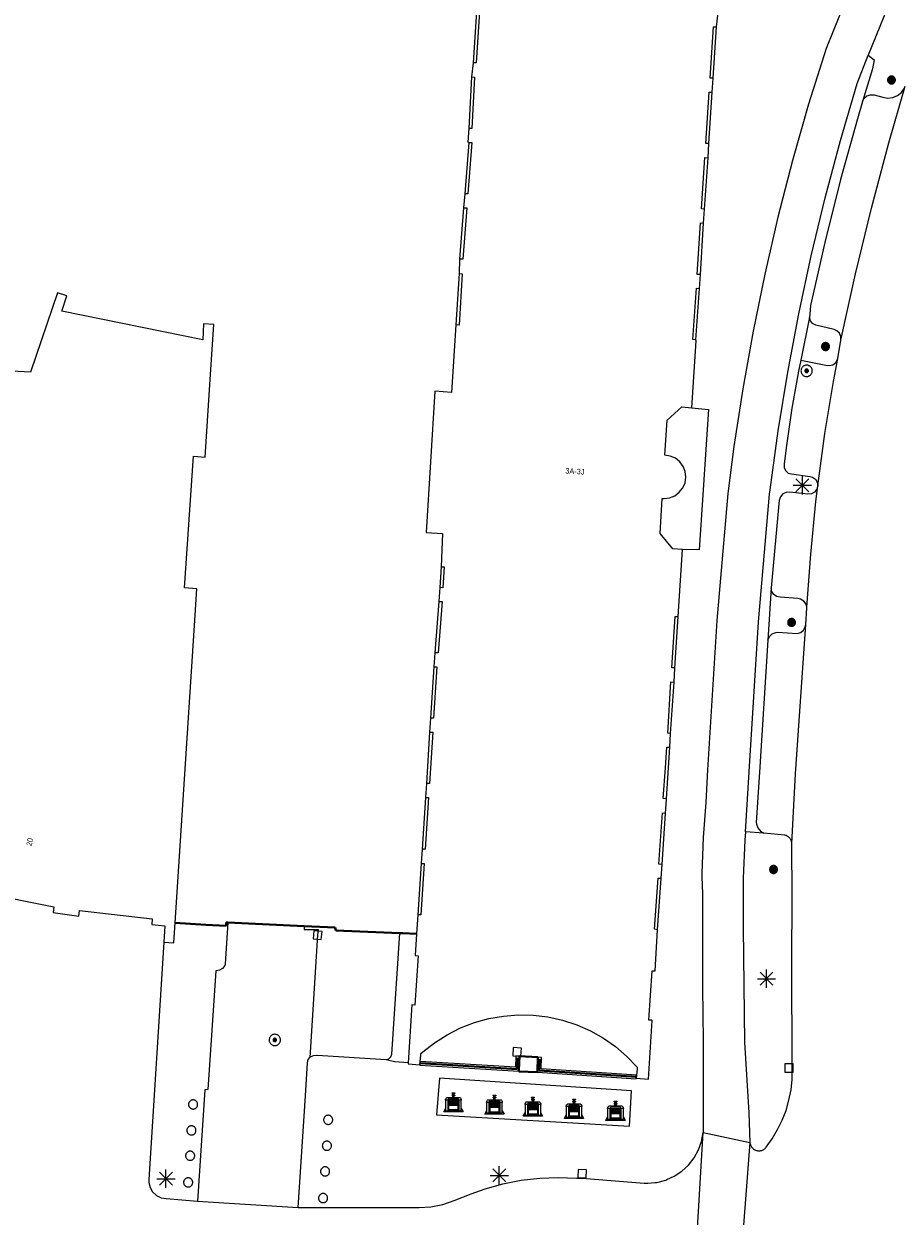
# Model space of a CAD drawing. Header units: metres. Extents: x 135779 to 137489, y 452643 to 455118.
# Tile 390 of 489: x 136856 to 136904, y 454290 to 454355. Entities that reach past the tile are written whole.
import ezdxf
from ezdxf.enums import TextEntityAlignment as Align

# ---------------------------------------------------------------- set-up
doc = ezdxf.new("R2010")
doc.units = ezdxf.units.M
doc.linetypes.add('DGN_Style_4', pattern=[89.853097, 44.898487, -22.449243, 0.056123, -22.449243])
for name, color, linetype, lineweight in [('KTop_BAK_Afval apart plaats', 96, 'Continuous', 13), ('KTop_GBI_Toegangstrap', 40, 'Continuous', 40), ('KTop_NAR_Huisnummer (t)', 7, 'Continuous', 13), ('KTop_NAR_Huisnummer tijdelijk (t)', 7, 'Continuous', 13), ('KTop_PAL_Afsluitpaal', 222, 'Continuous', 13), ('KTop_PAL_Lichtmast', 40, 'Continuous', 13), ('KTop_PND_Grondvlaksituatie van BAG-pand [tachy]', 1, 'Continuous', 13), ('KTop_PND_PAND', 1, 'Continuous', 13), ('KTop_PUT_Inspectie- of rioolput', 15, 'Continuous', 13), ('KTop_PUT_Kolk', 15, 'Continuous', 13), ('KTop_SHD_Hek (l)', 15, 'DGN_Style_4', 40), ('KTop_SHD_Muur', 15, 'Continuous', 13), ('KTop_VGO_Boom', 92, 'Continuous', 13), ('KTop_WGD_Fietspad', 40, 'Continuous', 13), ('KTop_WGD_Parkeervlak', 251, 'Continuous', 13), ('KTop_WGD_Rijbaan_Lokale weg', 251, 'Continuous', 13), ('KTop_WGD_Rijbaan_Lokale weg_toerit', 251, 'Continuous', 13), ('KTop_WGD_Voetpad', 251, 'Continuous', 13)]:
    doc.layers.add(name, color=color, linetype=linetype, lineweight=lineweight)
doc.styles.add('Style-ROVU', font='ROVU.shx')
doc.styles.add('Style-ROVUCURSIEF', font='ROVUCURSIEF.shx')

# ---------------------------------------------------------------- blocks, each defined once
blk = doc.blocks.new('BAK_Afval_apart_plaats')
at = {"layer": 'KTop_BAK_Afval apart plaats'}
for p, q in [((-0.43, 0.141), (-0.425, 0.168)), ((-0.43, 0.118), (-0.43, 0.141)), ((-0.29, 0.118), (-0.43, 0.118)), ((-0.43, 0.118), (-0.43, -0.457)), ((-0.29, 0.118), (-0.43, 0.118)), ((-0.425, 0.168), (-0.416, 0.193)), ((-0.416, 0.193), (-0.403, 0.215)), ((-0.403, 0.215), (-0.384, 0.24)), ((-0.384, 0.24), (-0.364, 0.258)), ((-0.364, 0.258), (-0.342, 0.272)), ((-0.342, 0.272), (0, 0.272)), ((-0.282, 0.167), (-0.29, 0.146)), ((-0.282, 0.167), (-0.29, 0.146)), ((-0.29, 0.146), (-0.29, 0.118)), ((-0.29, 0.146), (-0.29, 0.118)), ((-0.29, -0.429), (-0.29, 0.118)), ((-0.29, 0.118), (-0.29, -0.429)), ((-0.273, 0.186), (-0.282, 0.167)), ((-0.273, 0.186), (-0.282, 0.167)), ((-0.248, 0.217), (-0.273, 0.186)), ((-0.248, 0.217), (-0.273, 0.186)), ((0.248, 0.217), (-0.248, 0.217)), ((0.248, 0.217), (-0.248, 0.217)), ((-0.242, 0.081), (-0.242, 0.153)), ((-0.242, 0.153), (0.242, 0.153)), ((0.242, 0.081), (-0.242, 0.081)), ((-0.242, 0.034), (-0.242, 0.081)), ((-0.242, 0.081), (0.242, 0.081)), ((-0.242, -0.059), (-0.242, 0.034)), ((-0.242, 0.034), (0.242, 0.034)), ((0.242, 0.034), (-0.242, 0.034)), ((-0.073, 0.513), (-0.072, 0.515)), ((-0.073, 0.513), (-0.073, 0.49)), ((-0.072, 0.511), (-0.073, 0.513)), ((-0.072, 0.511), (-0.073, 0.513)), ((-0.073, 0.49), (-0.072, 0.488)), ((-0.073, 0.399), (-0.073, 0.376)), ((-0.072, 0.397), (-0.073, 0.399)), ((-0.073, 0.376), (-0.072, 0.374)), ((-0.072, 0.515), (-0.071, 0.516)), ((-0.07, 0.51), (-0.072, 0.511)), ((-0.07, 0.51), (-0.072, 0.511)), ((-0.072, 0.488), (-0.07, 0.486)), ((-0.07, 0.396), (-0.072, 0.397)), ((-0.072, 0.374), (-0.07, 0.373)), ((-0.071, 0.516), (-0.07, 0.517)), ((-0.07, 0.517), (-0.067, 0.519)), ((-0.069, 0.509), (-0.07, 0.51)), ((-0.069, 0.509), (-0.07, 0.51)), ((-0.07, 0.486), (-0.069, 0.485)), ((-0.069, 0.395), (-0.07, 0.396)), ((-0.07, 0.373), (-0.069, 0.371)), ((-0.066, 0.507), (-0.069, 0.509)), ((-0.066, 0.507), (-0.069, 0.509)), ((-0.069, 0.485), (-0.066, 0.484)), ((-0.066, 0.394), (-0.069, 0.395)), ((-0.069, 0.371), (-0.066, 0.37)), ((-0.067, 0.519), (-0.065, 0.52)), ((-0.063, 0.506), (-0.066, 0.507)), ((-0.063, 0.506), (-0.066, 0.507)), ((-0.066, 0.484), (-0.063, 0.483)), ((-0.063, 0.392), (-0.066, 0.394)), ((-0.066, 0.37), (-0.063, 0.369)), ((-0.065, 0.52), (-0.061, 0.521)), ((-0.059, 0.505), (-0.063, 0.506)), ((-0.059, 0.505), (-0.063, 0.506)), ((-0.063, 0.483), (-0.059, 0.482)), ((-0.059, 0.391), (-0.063, 0.392)), ((-0.063, 0.369), (-0.059, 0.368)), ((-0.061, 0.521), (-0.055, 0.523)), ((-0.054, 0.504), (-0.059, 0.505)), ((-0.054, 0.504), (-0.059, 0.505)), ((-0.059, 0.482), (-0.054, 0.481)), ((-0.054, 0.39), (-0.059, 0.391)), ((-0.059, 0.368), (-0.054, 0.367)), ((-0.055, 0.523), (-0.049, 0.524)), ((-0.048, 0.503), (-0.054, 0.504)), ((-0.048, 0.503), (-0.054, 0.504)), ((-0.054, 0.481), (-0.048, 0.48)), ((-0.048, 0.389), (-0.054, 0.39)), ((-0.054, 0.367), (-0.048, 0.366)), ((-0.049, 0.524), (-0.043, 0.525)), ((-0.043, 0.502), (-0.048, 0.503)), ((-0.043, 0.502), (-0.048, 0.503)), ((-0.048, 0.48), (-0.043, 0.479)), ((-0.043, 0.388), (-0.048, 0.389)), ((-0.048, 0.366), (-0.043, 0.365)), ((-0.043, 0.525), (-0.035, 0.526)), ((-0.036, 0.501), (-0.043, 0.502)), ((-0.036, 0.501), (-0.043, 0.502)), ((-0.043, 0.479), (-0.036, 0.478)), ((-0.036, 0.388), (-0.043, 0.388)), ((-0.043, 0.365), (-0.036, 0.364)), ((-0.03, 0.501), (-0.036, 0.501)), ((-0.03, 0.501), (-0.036, 0.501)), ((-0.036, 0.478), (-0.03, 0.478)), ((-0.03, 0.387), (-0.036, 0.388)), ((-0.036, 0.364), (-0.03, 0.364)), ((-0.035, 0.526), (-0.029, 0.527)), ((-0.021, 0.5), (-0.03, 0.501)), ((-0.021, 0.5), (-0.03, 0.501)), ((-0.03, 0.478), (-0.028, 0.478)), ((-0.021, 0.387), (-0.03, 0.387)), ((-0.03, 0.364), (-0.028, 0.364)), ((-0.029, 0.527), (-0.023, 0.527)), ((-0.028, 0.478), (-0.021, 0.477)), ((-0.028, 0.468), (-0.028, 0.478)), ((-0.028, 0.478), (-0.021, 0.477)), ((-0.028, 0.4), (-0.028, 0.468)), ((-0.028, 0.468), (-0.021, 0.468)), ((-0.021, 0.468), (-0.028, 0.468)), ((-0.021, 0.4), (-0.028, 0.4)), ((-0.028, 0.364), (-0.021, 0.363)), ((-0.028, 0.355), (-0.028, 0.364)), ((-0.028, 0.364), (-0.021, 0.363)), ((-0.028, 0.272), (-0.028, 0.355)), ((-0.028, 0.355), (-0.021, 0.354)), ((-0.021, 0.354), (-0.028, 0.355)), ((0.028, 0.272), (-0.028, 0.272)), ((-0.023, 0.527), (-0.013, 0.528)), ((-0.014, 0.5), (-0.021, 0.5)), ((-0.014, 0.5), (-0.021, 0.5)), ((-0.021, 0.477), (-0.014, 0.477)), ((-0.021, 0.477), (-0.014, 0.477)), ((-0.021, 0.468), (-0.014, 0.468)), ((-0.014, 0.468), (-0.021, 0.468)), ((-0.014, 0.399), (-0.021, 0.4)), ((-0.014, 0.386), (-0.021, 0.387)), ((-0.021, 0.363), (-0.014, 0.363)), ((-0.021, 0.363), (-0.014, 0.363)), ((-0.021, 0.354), (-0.014, 0.354)), ((-0.014, 0.354), (-0.021, 0.354)), ((0, 0.5), (-0.014, 0.5)), ((0, 0.5), (-0.014, 0.5)), ((-0.014, 0.477), (0, 0.477)), ((-0.014, 0.477), (0, 0.477)), ((-0.014, 0.468), (0, 0.468)), ((0, 0.468), (-0.014, 0.468)), ((0, 0.399), (-0.014, 0.399)), ((0, 0.386), (-0.014, 0.386)), ((-0.014, 0.363), (0, 0.363)), ((-0.014, 0.363), (0, 0.363)), ((-0.014, 0.354), (0, 0.354)), ((0, 0.354), (-0.014, 0.354)), ((-0.013, 0.528), (-0.005, 0.528)), ((-0.005, 0.528), (0, 0.528)), ((0, 0.528), (0.005, 0.528)), ((0, 0.5), (0, 0.477)), ((0, 0.477), (0, 0.5)), ((0, 0.477), (0, 0.5)), ((0, 0.5), (0.014, 0.5)), ((0.014, 0.5), (0, 0.5)), ((0.014, 0.477), (0, 0.477)), ((0, 0.477), (0.014, 0.477)), ((0.014, 0.468), (0, 0.468)), ((0, 0.468), (0, 0.399)), ((0, 0.468), (0, 0.399)), ((0.014, 0.468), (0, 0.468)), ((0, 0.399), (0.014, 0.399)), ((0, 0.363), (0, 0.386)), ((0, 0.363), (0, 0.386)), ((0, 0.386), (0.014, 0.386)), ((0.014, 0.363), (0, 0.363)), ((0, 0.363), (0.014, 0.363)), ((0, 0.354), (0.014, 0.354)), ((0, 0.272), (0, 0.354)), ((0, 0.354), (0, 0.272)), ((0.014, 0.354), (0, 0.354)), ((0, 0.272), (0.342, 0.272)), ((0.028, 0.272), (0, 0.272)), ((0, 0.272), (0.028, 0.272)), ((0.005, 0.528), (0.013, 0.528)), ((0.013, 0.528), (0.023, 0.527)), ((0.014, 0.5), (0.021, 0.5)), ((0.021, 0.5), (0.014, 0.5)), ((0.021, 0.477), (0.014, 0.477)), ((0.014, 0.477), (0.021, 0.477)), ((0.021, 0.468), (0.014, 0.468)), ((0.021, 0.468), (0.014, 0.468)), ((0.014, 0.399), (0.021, 0.4)), ((0.014, 0.386), (0.021, 0.387)), ((0.021, 0.363), (0.014, 0.363)), ((0.014, 0.363), (0.021, 0.363)), ((0.014, 0.354), (0.021, 0.354)), ((0.021, 0.354), (0.014, 0.354)), ((0.021, 0.5), (0.03, 0.501)), ((0.03, 0.501), (0.021, 0.5)), ((0.028, 0.478), (0.021, 0.477)), ((0.021, 0.477), (0.028, 0.478)), ((0.021, 0.468), (0.028, 0.468)), ((0.028, 0.468), (0.021, 0.468)), ((0.028, 0.468), (0.021, 0.468)), ((0.021, 0.4), (0.028, 0.4)), ((0.021, 0.387), (0.03, 0.387)), ((0.028, 0.364), (0.021, 0.363)), ((0.021, 0.363), (0.028, 0.364)), ((0.021, 0.354), (0.028, 0.355)), ((0.028, 0.355), (0.021, 0.354)), ((0.023, 0.527), (0.029, 0.527)), ((0.03, 0.478), (0.028, 0.478)), ((0.028, 0.478), (0.028, 0.468)), ((0.028, 0.4), (0.028, 0.468)), ((0.03, 0.364), (0.028, 0.364)), ((0.028, 0.364), (0.028, 0.355)), ((0.028, 0.355), (0.028, 0.272)), ((0.029, 0.527), (0.035, 0.526)), ((0.03, 0.501), (0.036, 0.501)), ((0.036, 0.501), (0.03, 0.501)), ((0.036, 0.478), (0.03, 0.478)), ((0.03, 0.387), (0.036, 0.388)), ((0.036, 0.364), (0.03, 0.364)), ((0.035, 0.526), (0.043, 0.525)), ((0.036, 0.501), (0.043, 0.502)), ((0.043, 0.502), (0.036, 0.501)), ((0.043, 0.479), (0.036, 0.478)), ((0.036, 0.388), (0.043, 0.388)), ((0.043, 0.365), (0.036, 0.364)), ((0.043, 0.525), (0.049, 0.524)), ((0.043, 0.502), (0.048, 0.503)), ((0.048, 0.503), (0.043, 0.502)), ((0.048, 0.48), (0.043, 0.479)), ((0.043, 0.388), (0.048, 0.389)), ((0.048, 0.366), (0.043, 0.365)), ((0.048, 0.503), (0.054, 0.504)), ((0.054, 0.504), (0.048, 0.503)), ((0.054, 0.481), (0.048, 0.48)), ((0.048, 0.389), (0.054, 0.39)), ((0.054, 0.367), (0.048, 0.366)), ((0.049, 0.524), (0.055, 0.523)), ((0.054, 0.504), (0.059, 0.505)), ((0.059, 0.505), (0.054, 0.504)), ((0.059, 0.482), (0.054, 0.481)), ((0.054, 0.39), (0.059, 0.391)), ((0.059, 0.368), (0.054, 0.367)), ((0.055, 0.523), (0.061, 0.521)), ((0.059, 0.505), (0.063, 0.506)), ((0.063, 0.506), (0.059, 0.505)), ((0.063, 0.483), (0.059, 0.482)), ((0.059, 0.391), (0.063, 0.392)), ((0.063, 0.369), (0.059, 0.368)), ((0.061, 0.521), (0.065, 0.52)), ((0.063, 0.506), (0.066, 0.507)), ((0.066, 0.507), (0.063, 0.506)), ((0.066, 0.484), (0.063, 0.483)), ((0.063, 0.392), (0.066, 0.394)), ((0.066, 0.37), (0.063, 0.369)), ((0.065, 0.52), (0.067, 0.519)), ((0.066, 0.507), (0.069, 0.509)), ((0.069, 0.509), (0.066, 0.507)), ((0.069, 0.485), (0.066, 0.484)), ((0.066, 0.394), (0.069, 0.395)), ((0.069, 0.371), (0.066, 0.37)), ((0.067, 0.519), (0.07, 0.517)), ((0.069, 0.509), (0.07, 0.51)), ((0.07, 0.51), (0.069, 0.509)), ((0.07, 0.486), (0.069, 0.485)), ((0.069, 0.395), (0.07, 0.396)), ((0.07, 0.373), (0.069, 0.371)), ((0.07, 0.517), (0.071, 0.516)), ((0.07, 0.51), (0.072, 0.511)), ((0.072, 0.511), (0.07, 0.51)), ((0.072, 0.488), (0.07, 0.486)), ((0.07, 0.396), (0.072, 0.397)), ((0.072, 0.374), (0.07, 0.373)), ((0.071, 0.516), (0.072, 0.515)), ((0.072, 0.515), (0.073, 0.513)), ((0.072, 0.511), (0.073, 0.513)), ((0.073, 0.513), (0.072, 0.511)), ((0.073, 0.49), (0.072, 0.488)), ((0.072, 0.397), (0.073, 0.399)), ((0.073, 0.376), (0.072, 0.374)), ((0.073, 0.513), (0.073, 0.49)), ((0.073, 0.399), (0.073, 0.376)), ((0.242, 0.153), (0.242, 0.081)), ((0.242, 0.081), (0.242, 0.034)), ((0.242, 0.034), (0.242, -0.059)), ((0.273, 0.186), (0.248, 0.217)), ((0.273, 0.186), (0.248, 0.217)), ((0.282, 0.167), (0.273, 0.186)), ((0.282, 0.167), (0.273, 0.186)), ((0.29, 0.146), (0.282, 0.167)), ((0.29, 0.146), (0.282, 0.167)), ((0.29, 0.118), (0.29, 0.146)), ((0.29, 0.118), (0.29, 0.146)), ((0.43, 0.118), (0.29, 0.118)), ((0.29, 0.118), (0.29, -0.429)), ((0.43, 0.118), (0.29, 0.118)), ((0.29, -0.429), (0.29, 0.118)), ((0.342, 0.272), (0.364, 0.258)), ((0.364, 0.258), (0.384, 0.24)), ((0.384, 0.24), (0.403, 0.215)), ((0.403, 0.215), (0.416, 0.193)), ((0.416, 0.193), (0.425, 0.168)), ((0.425, 0.168), (0.43, 0.141)), ((0.43, 0.141), (0.43, 0.118)), ((0.43, -0.457), (0.43, 0.118)), ((-0.528, -0.528), (-0.43, -0.332)), ((0.528, -0.528), (-0.528, -0.528)), ((-0.43, -0.332), (-0.43, -0.457)), ((-0.43, -0.457), (0.43, -0.457)), ((-0.43, -0.457), (0.43, -0.457)), ((0.29, -0.429), (-0.29, -0.429)), ((-0.29, -0.429), (0.29, -0.429)), ((0.242, -0.059), (-0.242, -0.059)), ((-0.242, -0.059), (-0.242, -0.092)), ((0.242, -0.059), (-0.242, -0.059)), ((-0.242, -0.092), (0.242, -0.092)), ((-0.242, -0.11), (-0.242, -0.092)), ((-0.242, -0.092), (0.242, -0.092)), ((0.242, -0.11), (-0.242, -0.11)), ((0.242, -0.11), (-0.242, -0.11)), ((-0.242, -0.147), (0.242, -0.147)), ((-0.242, -0.41), (-0.242, -0.147)), ((0.242, -0.41), (-0.242, -0.41)), ((0.242, -0.11), (0.242, -0.059)), ((0.242, -0.092), (0.242, -0.11)), ((0.242, -0.092), (0.242, -0.11)), ((0.242, -0.147), (0.242, -0.41)), ((0.43, -0.457), (0.43, -0.332)), ((0.43, -0.332), (0.528, -0.528))]:
    blk.add_line(p, q, dxfattribs=at)
at = {"layer": 'KTop_BAK_Afval apart plaats', "flags": 128}
blk.add_lwpolyline([(0.029, 0.413), (0.035, 0.412), (0.043, 0.411), (0.049, 0.41), (0.055, 0.409), (0.061, 0.407), (0.065, 0.406), (0.067, 0.405), (0.07, 0.403), (0.071, 0.402), (0.072, 0.401), (0.073, 0.399), (0.072, 0.397), (0.07, 0.396), (0.069, 0.395), (0.066, 0.394), (0.063, 0.392), (0.059, 0.391), (0.054, 0.39), (0.048, 0.389), (0.043, 0.388), (0.036, 0.388), (0.03, 0.387), (0.021, 0.387), (0.014, 0.386), (0, 0.386), (-0.014, 0.386), (-0.021, 0.387), (-0.03, 0.387), (-0.036, 0.388), (-0.043, 0.388), (-0.048, 0.389), (-0.054, 0.39), (-0.059, 0.391), (-0.063, 0.392), (-0.066, 0.394), (-0.069, 0.395), (-0.07, 0.396), (-0.072, 0.397), (-0.073, 0.399), (-0.072, 0.401), (-0.071, 0.402), (-0.07, 0.403), (-0.067, 0.405), (-0.065, 0.406), (-0.061, 0.407), (-0.055, 0.409), (-0.049, 0.41), (-0.043, 0.411), (-0.035, 0.412), (-0.029, 0.413), (-0.028, 0.413), (-0.028, 0.4), (-0.021, 0.4), (-0.014, 0.399), (0, 0.399), (0.014, 0.399), (0.021, 0.4), (0.028, 0.4), (0.028, 0.413), (0.029, 0.413), (0.028, 0.413)], dxfattribs=at)
at = {"layer": 'KTop_BAK_Afval apart plaats'}
for p in [(0, 0), (-0.43, -0.457)]:
    blk.add_point(p, dxfattribs=at)
blk = doc.blocks.new('PAL_Lichtmast')
at = {"layer": 'KTop_PAL_Lichtmast'}
for p, q in [((-0.354, -0.354), (0.354, 0.354)), ((0.354, -0.354), (-0.354, 0.354)), ((0, -0.5), (0, 0.5)), ((-0.5, 0), (0.5, 0))]:
    blk.add_line(p, q, dxfattribs=at)
blk = doc.blocks.new('PAL_Afsluitpaal')
at = {"layer": 'KTop_PAL_Afsluitpaal', "flags": 128}
blk.add_lwpolyline([(0.25, 0), (0.249, 0.026), (0.245, 0.052), (0.238, 0.077), (0.228, 0.102), (0.217, 0.125), (0.202, 0.147), (0.186, 0.167), (0.167, 0.186), (0.147, 0.202), (0.125, 0.217), (0.102, 0.228), (0.077, 0.238), (0.052, 0.245), (0.026, 0.249), (0, 0.25), (-0.026, 0.249), (-0.052, 0.245), (-0.077, 0.238), (-0.102, 0.228), (-0.125, 0.217), (-0.147, 0.202), (-0.167, 0.186), (-0.186, 0.167), (-0.202, 0.147), (-0.217, 0.125), (-0.228, 0.102), (-0.238, 0.077), (-0.245, 0.052), (-0.249, 0.026), (-0.25, 0), (-0.249, -0.026), (-0.245, -0.052), (-0.238, -0.077), (-0.228, -0.102), (-0.217, -0.125), (-0.202, -0.147), (-0.186, -0.167), (-0.167, -0.186), (-0.147, -0.202), (-0.125, -0.217), (-0.102, -0.228), (-0.077, -0.238), (-0.052, -0.245), (-0.026, -0.249), (0, -0.25), (0.026, -0.249), (0.052, -0.245), (0.077, -0.238), (0.102, -0.228), (0.125, -0.217), (0.147, -0.202), (0.167, -0.186), (0.186, -0.167), (0.202, -0.147), (0.217, -0.125), (0.228, -0.102), (0.238, -0.077), (0.245, -0.052), (0.249, -0.026), (0.25, 0)], dxfattribs=at)
blk = doc.blocks.new('PUT_Kolk')
at = {"layer": 'KTop_PUT_Kolk', "flags": 128}
blk.add_lwpolyline([(0.225, -0.225), (0.225, 0.225), (-0.225, 0.225), (-0.225, -0.225), (0.225, -0.225)], dxfattribs=at)
blk = doc.blocks.new('PUT_Inspectie-_of_rioolput')
at = {"layer": 'KTop_PUT_Inspectie- of rioolput', "flags": 128}
for points in [[(0.31, 0), (0.308, 0.032), (0.303, 0.064), (0.294, 0.095), (0.283, 0.126), (0.268, 0.155), (0.25, 0.182), (0.23, 0.207), (0.207, 0.23), (0.182, 0.25), (0.154, 0.268), (0.126, 0.283), (0.095, 0.294), (0.064, 0.303), (0.032, 0.308), (0, 0.309), (-0.032, 0.308), (-0.064, 0.303), (-0.096, 0.294), (-0.126, 0.283), (-0.155, 0.268), (-0.182, 0.25), (-0.207, 0.23), (-0.23, 0.207), (-0.25, 0.182), (-0.268, 0.154), (-0.283, 0.126), (-0.294, 0.095), (-0.303, 0.064), (-0.308, 0.032), (-0.309, 0), (-0.308, -0.032), (-0.303, -0.064), (-0.294, -0.096), (-0.283, -0.126), (-0.268, -0.155), (-0.25, -0.182), (-0.23, -0.207), (-0.207, -0.23), (-0.182, -0.25), (-0.155, -0.268), (-0.126, -0.283), (-0.096, -0.294), (-0.064, -0.303), (-0.032, -0.308), (0, -0.309), (0.032, -0.308), (0.064, -0.303), (0.095, -0.294), (0.126, -0.283), (0.155, -0.268), (0.182, -0.25), (0.207, -0.23), (0.23, -0.207), (0.25, -0.182), (0.268, -0.155), (0.283, -0.126), (0.294, -0.096), (0.303, -0.064), (0.308, -0.032), (0.31, 0)], [(0.095, 0), (0.094, 0.009), (0.092, 0.019), (0.09, 0.029), (0.086, 0.038), (0.082, 0.047), (0.076, 0.055), (0.07, 0.063), (0.063, 0.07), (0.055, 0.076), (0.047, 0.082), (0.038, 0.086), (0.029, 0.09), (0.019, 0.092), (0.009, 0.094), (0, 0.094), (-0.01, 0.094), (-0.02, 0.092), (-0.029, 0.09), (-0.039, 0.086), (-0.048, 0.082), (-0.056, 0.076), (-0.064, 0.07), (-0.071, 0.063), (-0.077, 0.055), (-0.082, 0.047), (-0.087, 0.038), (-0.09, 0.029), (-0.093, 0.019), (-0.094, 0.009), (-0.095, 0), (-0.094, -0.01), (-0.093, -0.02), (-0.09, -0.029), (-0.087, -0.039), (-0.082, -0.048), (-0.077, -0.056), (-0.071, -0.064), (-0.064, -0.071), (-0.056, -0.077), (-0.047, -0.082), (-0.039, -0.087), (-0.029, -0.09), (-0.02, -0.093), (-0.01, -0.094), (0, -0.095), (0.009, -0.094), (0.019, -0.093), (0.029, -0.09), (0.038, -0.087), (0.047, -0.082), (0.055, -0.077), (0.063, -0.071), (0.07, -0.064), (0.076, -0.056), (0.082, -0.047), (0.086, -0.039), (0.09, -0.029), (0.092, -0.02), (0.094, -0.01), (0.095, 0)], [(0.035, 0), (0.034, 0.003), (0.034, 0.007), (0.033, 0.01), (0.031, 0.014), (0.03, 0.017), (0.028, 0.02), (0.026, 0.023), (0.023, 0.026), (0.02, 0.028), (0.017, 0.03), (0.014, 0.031), (0.01, 0.033), (0.007, 0.034), (0.003, 0.034), (0, 0.034), (-0.004, 0.034), (-0.007, 0.034), (-0.011, 0.033), (-0.014, 0.031), (-0.018, 0.03), (-0.021, 0.028), (-0.023, 0.026), (-0.026, 0.023), (-0.028, 0.02), (-0.03, 0.017), (-0.032, 0.014), (-0.033, 0.01), (-0.034, 0.007), (-0.035, 0.003), (-0.035, 0), (-0.035, -0.004), (-0.034, -0.007), (-0.033, -0.011), (-0.032, -0.014), (-0.03, -0.018), (-0.028, -0.021), (-0.026, -0.023), (-0.023, -0.026), (-0.021, -0.028), (-0.017, -0.03), (-0.014, -0.032), (-0.011, -0.033), (-0.007, -0.034), (-0.004, -0.035), (0, -0.035), (0.003, -0.035), (0.007, -0.034), (0.01, -0.033), (0.014, -0.032), (0.017, -0.03), (0.02, -0.028), (0.023, -0.026), (0.026, -0.023), (0.028, -0.021), (0.03, -0.017), (0.031, -0.014), (0.033, -0.011), (0.034, -0.007), (0.034, -0.004), (0.035, 0)], [(0.01, 0.02), (0.007, 0.02), (0.005, 0.021), (0.003, 0.022), (0.001, 0.022), (-0.001, 0.022), (-0.004, 0.022), (-0.006, 0.021), (-0.008, 0.02), (-0.01, 0.019), (-0.012, 0.018), (-0.014, 0.017), (-0.016, 0.015), (-0.017, 0.013), (-0.019, 0.012), (-0.02, 0.009), (-0.021, 0.007), (-0.022, 0.005), (-0.022, 0.003), (-0.022, 0.001), (-0.022, -0.001), (-0.022, -0.004), (-0.022, -0.006), (-0.021, -0.008), (-0.02, -0.01), (-0.019, -0.012), (-0.017, -0.014), (-0.016, -0.016), (-0.014, -0.017), (-0.012, -0.019), (-0.01, -0.02), (-0.008, -0.021), (-0.006, -0.022), (-0.003, -0.022), (-0.001, -0.022), (0.001, -0.022), (0.003, -0.022), (0.005, -0.022), (0.008, -0.021), (0.01, -0.02), (0.012, -0.019), (0.014, -0.017), (0.015, -0.016), (0.017, -0.014), (0.018, -0.012), (0.02, -0.01), (0.02, -0.008), (0.021, -0.006), (0.022, -0.003), (0.022, -0.001), (0.022, 0.001), (0.022, 0.003), (0.021, 0.005), (0.02, 0.008), (0.019, 0.01), (0.018, 0.012), (0.017, 0.014), (0.015, 0.015), (0.013, 0.017), (0.012, 0.018), (0.01, 0.02)]]:
    blk.add_lwpolyline(points, dxfattribs=at)
blk = doc.blocks.new('VGO_Boom')
at = {"layer": 'KTop_VGO_Boom', "flags": 128}
for points in [[(0.215, 0), (0.214, 0.022), (0.21, 0.045), (0.204, 0.066), (0.196, 0.087), (0.186, 0.108), (0.174, 0.126), (0.16, 0.144), (0.144, 0.16), (0.126, 0.174), (0.107, 0.186), (0.087, 0.196), (0.066, 0.204), (0.045, 0.21), (0.022, 0.214), (-0.001, 0.215), (-0.023, 0.214), (-0.045, 0.21), (-0.067, 0.204), (-0.088, 0.196), (-0.108, 0.186), (-0.127, 0.174), (-0.144, 0.16), (-0.16, 0.144), (-0.174, 0.126), (-0.187, 0.107), (-0.197, 0.087), (-0.205, 0.066), (-0.211, 0.045), (-0.214, 0.022), (-0.215, -0.001), (-0.214, -0.023), (-0.211, -0.045), (-0.205, -0.067), (-0.197, -0.088), (-0.187, -0.108), (-0.174, -0.127), (-0.16, -0.144), (-0.144, -0.16), (-0.127, -0.174), (-0.108, -0.187), (-0.088, -0.197), (-0.067, -0.205), (-0.045, -0.211), (-0.023, -0.214), (0, -0.215), (0.022, -0.214), (0.045, -0.211), (0.066, -0.205), (0.087, -0.197), (0.108, -0.187), (0.126, -0.174), (0.144, -0.16), (0.16, -0.144), (0.174, -0.127), (0.186, -0.108), (0.196, -0.088), (0.204, -0.067), (0.21, -0.045), (0.214, -0.023), (0.215, -0.001)], [(0.155, 0), (0.154, 0.016), (0.152, 0.032), (0.147, 0.048), (0.142, 0.063), (0.134, 0.078), (0.125, 0.091), (0.115, 0.104), (0.104, 0.115), (0.091, 0.125), (0.077, 0.134), (0.063, 0.142), (0.048, 0.147), (0.032, 0.152), (0.016, 0.154), (-0.001, 0.155), (-0.017, 0.154), (-0.033, 0.152), (-0.048, 0.147), (-0.064, 0.142), (-0.078, 0.134), (-0.092, 0.125), (-0.104, 0.115), (-0.116, 0.104), (-0.126, 0.091), (-0.135, 0.077), (-0.142, 0.063), (-0.148, 0.048), (-0.152, 0.032), (-0.155, 0.016), (-0.155, -0.001), (-0.155, -0.017), (-0.152, -0.033), (-0.148, -0.048), (-0.142, -0.064), (-0.135, -0.078), (-0.126, -0.092), (-0.116, -0.104), (-0.104, -0.116), (-0.092, -0.126), (-0.078, -0.135), (-0.064, -0.142), (-0.048, -0.148), (-0.033, -0.152), (-0.017, -0.155), (0, -0.155), (0.016, -0.155), (0.032, -0.152), (0.048, -0.148), (0.063, -0.142), (0.078, -0.135), (0.091, -0.126), (0.104, -0.116), (0.115, -0.104), (0.125, -0.092), (0.134, -0.078), (0.142, -0.064), (0.147, -0.048), (0.152, -0.033), (0.154, -0.017), (0.155, -0.001)], [(0.095, 0), (0.094, 0.01), (0.093, 0.02), (0.09, 0.029), (0.087, 0.039), (0.082, 0.048), (0.077, 0.056), (0.071, 0.064), (0.064, 0.071), (0.056, 0.077), (0.047, 0.082), (0.039, 0.087), (0.029, 0.09), (0.02, 0.093), (0.01, 0.094), (-0.001, 0.095), (-0.01, 0.094), (-0.02, 0.093), (-0.03, 0.09), (-0.039, 0.087), (-0.048, 0.082), (-0.056, 0.077), (-0.064, 0.071), (-0.071, 0.064), (-0.077, 0.056), (-0.083, 0.047), (-0.087, 0.039), (-0.091, 0.029), (-0.093, 0.02), (-0.095, 0.01), (-0.095, -0.001), (-0.095, -0.01), (-0.093, -0.02), (-0.091, -0.03), (-0.087, -0.039), (-0.083, -0.048), (-0.077, -0.056), (-0.071, -0.064), (-0.064, -0.071), (-0.056, -0.077), (-0.048, -0.083), (-0.039, -0.087), (-0.03, -0.091), (-0.02, -0.093), (-0.01, -0.095), (0, -0.095), (0.01, -0.095), (0.02, -0.093), (0.029, -0.091), (0.039, -0.087), (0.048, -0.083), (0.056, -0.077), (0.064, -0.071), (0.071, -0.064), (0.077, -0.056), (0.082, -0.048), (0.087, -0.039), (0.09, -0.03), (0.093, -0.02), (0.094, -0.01), (0.095, -0.001)], [(0.035, 0), (0.035, 0.004), (0.034, 0.007), (0.033, 0.011), (0.032, 0.014), (0.03, 0.018), (0.028, 0.021), (0.026, 0.023), (0.023, 0.026), (0.021, 0.028), (0.017, 0.03), (0.014, 0.032), (0.011, 0.033), (0.007, 0.034), (0.004, 0.035), (-0.001, 0.035), (-0.004, 0.035), (-0.008, 0.034), (-0.011, 0.033), (-0.015, 0.032), (-0.018, 0.03), (-0.021, 0.028), (-0.024, 0.026), (-0.027, 0.023), (-0.029, 0.021), (-0.031, 0.017), (-0.032, 0.014), (-0.034, 0.011), (-0.035, 0.007), (-0.035, 0.004), (-0.035, -0.001), (-0.035, -0.004), (-0.035, -0.008), (-0.034, -0.011), (-0.032, -0.015), (-0.031, -0.018), (-0.029, -0.021), (-0.027, -0.024), (-0.024, -0.027), (-0.021, -0.029), (-0.018, -0.031), (-0.015, -0.032), (-0.011, -0.034), (-0.008, -0.035), (-0.004, -0.035), (0, -0.035), (0.004, -0.035), (0.007, -0.035), (0.011, -0.034), (0.014, -0.032), (0.018, -0.031), (0.021, -0.029), (0.023, -0.027), (0.026, -0.024), (0.028, -0.021), (0.03, -0.018), (0.032, -0.015), (0.033, -0.011), (0.034, -0.008), (0.035, -0.004), (0.035, 0)]]:
    blk.add_lwpolyline(points, dxfattribs=at)

msp = doc.modelspace()

# ---------------------------------------------------------------- linework, layer by layer
at = {"layer": 'KTop_GBI_Toegangstrap', "flags": 128}
for points in [[(136883.503, 454298.631), (136883.473, 454297.859), (136883.471, 454297.809)], [(136884.512, 454298.571), (136883.503, 454298.631)], [(136884.48, 454297.75), (136884.482, 454297.813), (136884.512, 454298.571)], [(136883.471, 454297.809), (136883.47, 454297.79), (136884.48, 454297.75)]]:
    msp.add_lwpolyline(points, dxfattribs=at)
at = {"layer": 'KTop_PND_Grondvlaksituatie van BAG-pand [tachy]', "flags": 128}
for points in [[(136881.31, 454355.88), (136881.13, 454353.07), (136880.96, 454353.08), (136880.87, 454352.3), (136881.04, 454352.29), (136880.89, 454349.47), (136880.72, 454349.48), (136880.68, 454348.72), (136880.72, 454348.71), (136880.89, 454348.7), (136880.67, 454345.89), (136880.5, 454345.9), (136880.44, 454345.13), (136880.609, 454345.117), (136880.392, 454342.305), (136880.222, 454342.318), (136880.2, 454341.52), (136880.37, 454341.51), (136880.19, 454338.7), (136880.02, 454338.71), (136879.78, 454335.01), (136878.87, 454335.07), (136878.39, 454327.33), (136879.29, 454327.28), (136879.202, 454325.457), (136879.372, 454325.447), (136879.305, 454324.299), (136879.135, 454324.309), (136879.09, 454323.55), (136879.26, 454323.54), (136879.04, 454320.73), (136878.87, 454320.74), (136878.81, 454319.971), (136878.98, 454319.96), (136878.8, 454317.15), (136878.63, 454317.16), (136878.58, 454316.39), (136878.75, 454316.383), (136878.58, 454313.57), (136878.41, 454313.58), (136878.35, 454312.81), (136878.519, 454312.797), (136878.34, 454309.97), (136878.17, 454309.98), (136878.11, 454309.19), (136878.28, 454309.18), (136878.1, 454306.37), (136877.93, 454306.38), (136877.864, 454305.329), (136877.79, 454304.14), (136877.95, 454304.13), (136877.77, 454301.43), (136877.61, 454301.44), (136877.404, 454298.27)], [(136892.94, 454334.17), (136893.18, 454337.84), (136893.17, 454337.89), (136893, 454337.9), (136893.19, 454340.72), (136893.36, 454340.71), (136893.41, 454341.47), (136893.24, 454341.48), (136893.42, 454344.3), (136893.59, 454344.29), (136893.64, 454345.06), (136893.48, 454345.07), (136893.66, 454347.88), (136893.83, 454347.87), (136893.88, 454348.65), (136893.71, 454348.66), (136893.89, 454351.47), (136894.06, 454351.46), (136894.11, 454352.23), (136893.94, 454352.24), (136894.12, 454355.05), (136894.29, 454355.04), (136894.38, 454355.83)], [(136864.64, 454305.933), (136865.727, 454322.8), (136865.82, 454324.25), (136865.15, 454324.3), (136865.64, 454331.52), (136866.29, 454331.46), (136866.56, 454335.72), (136866.75, 454338.73), (136866.2, 454338.77), (136866.15, 454337.89), (136858.44, 454339.46), (136858.71, 454340.31), (136858.2, 454340.47), (136856.72, 454336.11), (136855.69, 454336.17)], [(136892.44, 454326.4), (136891.9, 454326.43), (136891.21, 454327.28), (136891.314, 454329.199), (136891.421, 454329.194), (136891.726, 454329.233), (136892.011, 454329.349), (136892.257, 454329.534), (136892.447, 454329.776), (136892.569, 454330.058), (136892.613, 454330.363), (136892.579, 454330.669), (136892.466, 454330.955), (136892.284, 454331.203), (136892.045, 454331.396), (136891.764, 454331.521), (136891.46, 454331.57), (136891.6, 454333.49), (136892.4, 454334.21), (136892.94, 454334.17)], [(136889.9, 454297.42), (136890.56, 454297.37), (136890.77, 454300.59), (136890.76, 454300.6), (136890.59, 454300.61), (136890.77, 454303.31), (136890.94, 454303.3), (136891.07, 454305.56), (136890.9, 454305.58), (136891.09, 454308.39), (136891.26, 454308.38), (136891.31, 454309.14), (136891.14, 454309.15), (136891.33, 454311.96), (136891.5, 454311.95), (136891.55, 454312.69), (136891.55, 454312.74), (136891.38, 454312.75), (136891.493, 454314.426), (136891.57, 454315.57), (136891.73, 454315.56), (136891.78, 454316.32), (136891.62, 454316.33), (136891.8, 454319.14), (136891.97, 454319.13), (136892.02, 454319.89), (136892.02, 454319.91), (136891.85, 454319.92), (136892.03, 454322.73), (136892.2, 454322.72), (136892.44, 454326.4)], [(136847.28, 454308.26), (136847.81, 454308.09), (136848.07, 454308.95), (136848.75, 454308.72), (136848.86, 454309.05), (136852.7, 454307.94), (136852.62, 454307.63), (136854.01, 454307.29), (136854.07, 454307.6), (136858, 454306.81), (136857.95, 454306.51), (136859.37, 454306.3), (136859.4, 454306.62), (136863.38, 454306.16), (136863.36, 454305.84), (136864.07, 454305.78), (136864.02, 454304.88)], [(136864.02, 454304.88), (136864.571, 454304.849), (136864.64, 454305.933)], [(136878.065, 454298.341), (136878.093, 454298.685), (136878.1, 454298.77), (136878.208, 454298.865), (136878.851, 454299.368), (136879.54, 454299.806), (136880.269, 454300.174), (136881.03, 454300.469), (136881.817, 454300.688), (136882.621, 454300.829), (136883.435, 454300.891), (136884.251, 454300.873), (136885.062, 454300.776), (136885.859, 454300.599), (136886.635, 454300.346), (136887.383, 454300.017), (136888.095, 454299.617), (136888.764, 454299.15), (136889.384, 454298.619), (136889.95, 454298.03), (136889.942, 454297.929), (136889.914, 454297.587)], [(136877.404, 454298.27), (136877.4, 454298.21), (136878.05, 454298.16)], [(136878.065, 454298.341), (136878.05, 454298.16)], [(136889.9, 454297.42), (136889.914, 454297.587)]]:
    msp.add_lwpolyline(points, dxfattribs=at)
at = {"layer": 'KTop_PND_PAND', "flags": 128}
for points in [[(136881.15, 454355.89), (136880.96, 454353.08), (136880.87, 454352.3), (136880.72, 454349.48), (136880.68, 454348.72), (136880.72, 454348.71), (136880.5, 454345.9), (136880.44, 454345.13), (136880.222, 454342.318), (136880.2, 454341.52), (136880.02, 454338.71), (136879.78, 454335.01), (136878.87, 454335.07), (136878.39, 454327.33), (136879.29, 454327.28), (136879.202, 454325.457), (136879.135, 454324.309), (136879.09, 454323.55), (136878.87, 454320.74), (136878.81, 454319.971), (136878.63, 454317.16), (136878.58, 454316.39), (136878.41, 454313.58), (136878.35, 454312.81), (136878.17, 454309.98), (136878.11, 454309.19), (136877.93, 454306.38), (136877.864, 454305.329), (136877.79, 454304.14), (136877.95, 454304.13), (136877.77, 454301.43), (136877.61, 454301.44), (136877.404, 454298.27), (136877.4, 454298.21), (136878.05, 454298.16), (136878.065, 454298.341), (136878.093, 454298.685), (136878.1, 454298.77), (136878.208, 454298.865), (136878.851, 454299.368), (136879.54, 454299.806), (136880.269, 454300.174), (136881.03, 454300.469), (136881.817, 454300.688), (136882.621, 454300.829), (136883.435, 454300.891), (136884.251, 454300.873), (136885.062, 454300.776), (136885.859, 454300.599), (136886.635, 454300.346), (136887.383, 454300.017), (136888.095, 454299.617), (136888.764, 454299.15), (136889.384, 454298.619), (136889.95, 454298.03), (136889.942, 454297.929), (136889.914, 454297.587), (136889.9, 454297.42), (136890.56, 454297.37), (136890.77, 454300.59), (136890.76, 454300.6), (136890.59, 454300.61), (136890.77, 454303.31), (136890.94, 454303.3), (136891.07, 454305.56), (136891.26, 454308.38), (136891.31, 454309.14), (136891.5, 454311.95), (136891.55, 454312.69), (136891.55, 454312.74), (136891.73, 454315.56), (136891.78, 454316.32), (136891.97, 454319.13), (136892.02, 454319.89), (136892.2, 454322.72), (136892.44, 454326.4), (136891.9, 454326.43), (136891.21, 454327.28), (136891.314, 454329.199), (136891.421, 454329.194), (136891.726, 454329.233), (136892.011, 454329.349), (136892.257, 454329.534), (136892.447, 454329.776), (136892.569, 454330.058), (136892.613, 454330.363), (136892.579, 454330.669), (136892.466, 454330.955), (136892.284, 454331.203), (136892.045, 454331.396), (136891.764, 454331.521), (136891.46, 454331.57), (136891.6, 454333.49), (136892.4, 454334.21), (136892.94, 454334.17), (136893.18, 454337.84), (136893.17, 454337.89), (136893.36, 454340.71)], [(136893.36, 454340.71), (136893.41, 454341.47), (136893.59, 454344.29), (136893.64, 454345.06), (136893.83, 454347.87), (136893.88, 454348.65), (136894.06, 454351.46), (136894.11, 454352.23), (136894.29, 454355.04), (136894.38, 454355.83)]]:
    msp.add_lwpolyline(points, dxfattribs=at)
at = {"layer": 'KTop_SHD_Hek (l)', "flags": 128}
for points in [[(136864.64, 454305.933), (136866.32, 454305.83)], [(136866.32, 454305.83), (136867.44, 454305.78), (136867.43, 454305.96), (136867.524, 454305.956)], [(136867.524, 454305.956), (136871.715, 454305.759)], [(136871.715, 454305.759), (136873.41, 454305.68), (136873.45, 454305.52)], [(136876.945, 454305.369), (136873.45, 454305.52)], [(136876.945, 454305.369), (136877.117, 454305.362)], [(136877.117, 454305.362), (136877.864, 454305.329)], [(136878.057, 454298.241), (136883.375, 454297.915), (136883.4, 454298.541)], [(136889.906, 454297.487), (136884.584, 454297.843), (136884.609, 454298.471)]]:
    msp.add_lwpolyline(points, dxfattribs=at)
at = {"layer": 'KTop_SHD_Muur', "flags": 128}
for points in [[(136883.503, 454298.631), (136883.304, 454298.64), (136883.279, 454298.021), (136878.065, 454298.341)], [(136889.914, 454297.587), (136884.688, 454297.937), (136884.713, 454298.563), (136884.512, 454298.571)], [(136878.05, 454298.16), (136878.048, 454298.141), (136883.471, 454297.809)], [(136884.48, 454297.75), (136889.897, 454297.388), (136889.9, 454297.42)]]:
    msp.add_lwpolyline(points, dxfattribs=at)
at = {"layer": 'KTop_WGD_Fietspad', "flags": 128}
for points in [[(136912.995, 454381.989), (136912.81, 454380.976), (136910.991, 454374.205), (136906.48, 454363.086), (136904.1, 454357.259), (136904.111, 454357.23), (136902.603, 454353.491)], [(136908.174, 454373.355), (136900.292, 454353.864), (136899.337, 454350.802), (136898.46, 454347.721), (136897.661, 454344.619), (136896.939, 454341.498), (136896.296, 454338.36), (136895.731, 454335.206), (136895.245, 454332.04), (136894.91, 454329.47), (136894.31, 454322.51), (136893.809, 454314.321), (136893.7, 454312.54), (136893.556, 454310.605), (136893.492, 454308.666), (136893.49, 454308.48), (136893.52, 454307.5), (136893.529, 454302.399), (136893.57, 454299.47), (136893.57, 454294.45)], [(136895.879, 454310.923), (136896.085, 454314.217), (136896.6, 454322.44), (136897.2, 454329.43), (136897.23, 454329.674), (136897.676, 454332.9), (136898.201, 454336.115), (136898.805, 454339.315), (136899.487, 454342.5), (136900.247, 454345.667), (136901.085, 454348.814), (136902, 454351.938), (136902.603, 454353.491)], [(136895.879, 454310.923), (136895.85, 454310.46), (136895.759, 454308.387), (136895.747, 454306.312), (136895.76, 454305.67), (136895.83, 454299.4), (136896.056, 454295.514), (136896.123, 454293.9)], [(136893.57, 454294.45), (136896.123, 454293.9)]]:
    msp.add_lwpolyline(points, dxfattribs=at)
at = {"layer": 'KTop_WGD_Parkeervlak', "flags": 128}
for points in [[(136902.29, 454350.95), (136902.382, 454351.131), (136902.536, 454351.263), (136902.729, 454351.325), (136902.93, 454351.31), (136903.4, 454351.19), (136903.674, 454351.14), (136903.952, 454351.17), (136904.209, 454351.278), (136904.426, 454351.453), (136904.584, 454351.683), (136904.63, 454351.79)], [(136901.11, 454337.88), (136901.11, 454338.075), (136901.033, 454338.254), (136900.891, 454338.388), (136900.73, 454338.45), (136899.73, 454338.69), (136899.557, 454338.785), (136899.435, 454338.94), (136899.384, 454339.131)], [(136898.91, 454336.77), (136900.29, 454336.51), (136900.484, 454336.479), (136900.674, 454336.527), (136900.83, 454336.646), (136900.926, 454336.817), (136900.94, 454336.87)], [(136899.241, 454323.235), (136899.198, 454323.401), (136899.075, 454323.568), (136898.898, 454323.677), (136898.75, 454323.71), (136897.78, 454323.78), (136897.588, 454323.82), (136897.427, 454323.932), (136897.324, 454324.099), (136897.295, 454324.293)], [(136897.1, 454321.43), (136897.188, 454321.622), (136897.34, 454321.769), (136897.536, 454321.849), (136897.66, 454321.86), (136898.72, 454321.8), (136898.911, 454321.854), (136899.065, 454321.978), (136899.159, 454322.153), (136899.18, 454322.288)], [(136898.423, 454310.285), (136898.418, 454310.33), (136898.408, 454310.375), (136898.395, 454310.419), (136898.378, 454310.461), (136898.357, 454310.502), (136898.332, 454310.541), (136898.305, 454310.577), (136898.274, 454310.611), (136898.24, 454310.642), (136898.204, 454310.67), (136898.166, 454310.694), (136898.125, 454310.715), (136898.083, 454310.732), (136898.039, 454310.746), (136896.89, 454310.86)], [(136871.715, 454305.759), (136871.71, 454305.57), (136872.47, 454305.57), (136872.44, 454305.26), (136872.02, 454298.556)], [(136876.19, 454298.45), (136876.342, 454298.482), (136876.458, 454298.584), (136876.509, 454298.73), (136876.945, 454305.369), (136873.45, 454305.52), (136873.41, 454305.68), (136871.715, 454305.759)]]:
    msp.add_lwpolyline(points, dxfattribs=at)
at = {"layer": 'KTop_WGD_Rijbaan_Lokale weg', "flags": 128}
for points in [[(136901.11, 454337.88), (136901.908, 454341.501), (136902.784, 454345.104), (136903.737, 454348.687), (136904.63, 454351.79)], [(136900.94, 454336.87), (136901.11, 454337.88)], [(136899.843, 454329.887), (136900.234, 454332.748), (136900.706, 454335.608), (136900.94, 454336.87)], [(136899.241, 454323.235), (136899.453, 454326.15), (136899.742, 454329.032), (136899.843, 454329.887)], [(136899.18, 454322.288), (136899.25, 454323.2), (136899.241, 454323.235)], [(136898.423, 454310.285), (136898.625, 454314.101), (136899.18, 454322.288)], [(136896.123, 454293.9), (136896.128, 454293.858), (136896.137, 454293.816), (136896.15, 454293.775), (136896.165, 454293.736), (136896.185, 454293.698), (136896.207, 454293.661), (136896.232, 454293.627), (136896.261, 454293.595), (136896.292, 454293.566), (136896.325, 454293.539), (136896.36, 454293.515), (136896.398, 454293.495), (136896.437, 454293.477), (136896.477, 454293.463), (136896.518, 454293.453), (136896.56, 454293.446), (136896.603, 454293.443), (136896.645, 454293.443), (136896.688, 454293.447), (136896.73, 454293.455), (136896.771, 454293.466), (136896.811, 454293.481), (136896.85, 454293.499), (136896.886, 454293.521), (136896.921, 454293.545), (136896.954, 454293.572), (136896.984, 454293.602), (136897.012, 454293.635), (136897.348, 454294.104), (136897.643, 454294.6), (136897.895, 454295.119), (136898.102, 454295.657), (136898.263, 454296.211), (136898.377, 454296.777), (136898.442, 454297.35), (136898.444, 454298.033), (136898.427, 454303.78), (136898.432, 454307.384), (136898.423, 454310.285)], [(136864.02, 454304.88), (136863.19, 454291.87), (136863.194, 454291.704), (136863.264, 454291.431), (136863.407, 454291.19), (136863.613, 454290.998), (136863.794, 454290.907), (136863.864, 454290.871), (136864.14, 454290.82), (136865.86, 454290.68), (136865.871, 454290.679)], [(136871.38, 454290.34), (136878, 454290.33), (136878.638, 454290.378), (136879.294, 454290.505), (136879.93, 454290.71), (136880.85, 454291.09), (136881.618, 454291.364), (136882.598, 454291.636), (136883.596, 454291.831), (136884.607, 454291.947), (136885.624, 454291.984), (136886.64, 454291.94), (136886.93, 454291.94), (136890.34, 454291.66), (136890.532, 454291.659), (136890.935, 454291.7), (136891.03, 454291.71), (136891.512, 454291.84), (136891.58, 454291.871), (136891.968, 454292.046), (136892.386, 454292.321), (136892.754, 454292.659), (136893.063, 454293.052), (136893.306, 454293.489), (136893.477, 454293.959), (136893.57, 454294.45)], [(136892.781, 454281.204), (136892.907, 454283.325), (136893.423, 454291.975), (136893.57, 454294.45)], [(136896.123, 454293.9), (136895.146, 454281.24), (136895.056, 454280.08)], [(136865.871, 454290.679), (136871.38, 454290.34)]]:
    msp.add_lwpolyline(points, dxfattribs=at)
at = {"layer": 'KTop_WGD_Rijbaan_Lokale weg_toerit', "flags": 128}
msp.add_lwpolyline([(136871.715, 454305.759), (136867.524, 454305.956)], dxfattribs=at)
at = {"layer": 'KTop_WGD_Voetpad', "flags": 128}
for points in [[(136902.603, 454353.491), (136902.926, 454353.246), (136902.836, 454352.736), (136902.29, 454350.95)], [(136902.29, 454350.95), (136902.01, 454350.01), (136901.092, 454346.672), (136900.227, 454343.23), (136899.44, 454339.77), (136899.4, 454339.29), (136899.384, 454339.131)], [(136899.384, 454339.131), (136898.91, 454336.77)], [(136898.91, 454336.77), (136898.785, 454336.17), (136898.413, 454334.137), (136898.12, 454332.09), (136898, 454331.1), (136897.994, 454331.071), (136898, 454330.882), (136898.083, 454330.712), (136898.228, 454330.591), (136898.41, 454330.54), (136899.4, 454330.4), (136899.555, 454330.361), (136899.714, 454330.248), (136899.816, 454330.081), (136899.843, 454329.887)], [(136892.94, 454334.17), (136893.86, 454334.07), (136893.35, 454326.38), (136892.44, 454326.4)], [(136899.843, 454329.887), (136899.79, 454329.699), (136899.668, 454329.546), (136899.495, 454329.455), (136899.3, 454329.44), (136898.305, 454329.542), (136898.105, 454329.53), (136897.925, 454329.442), (136897.793, 454329.291), (136897.73, 454329.1), (136897.295, 454324.293)], [(136897.295, 454324.293), (136897.1, 454321.43)], [(136897.1, 454321.43), (136896.644, 454314.191), (136896.47, 454311.43), (136896.478, 454311.348), (136896.553, 454311.138), (136896.696, 454310.969), (136896.89, 454310.86)], [(136896.89, 454310.86), (136895.879, 454310.923)], [(136867.524, 454305.956), (136867.43, 454305.96), (136867.44, 454305.78), (136866.32, 454305.83), (136864.64, 454305.933)], [(136867.524, 454305.956), (136867.38, 454303.68), (136867.354, 454303.606), (136867.239, 454303.441), (136867.068, 454303.333), (136866.87, 454303.3), (136866.43, 454296.8), (136866.26, 454296.78), (136865.871, 454290.679)], [(136871.38, 454290.34), (136871.78, 454296.46), (136871.88, 454298.26), (136871.927, 454298.442), (136872.02, 454298.556)], [(136872.02, 454298.556), (136872.046, 454298.588), (136872.213, 454298.673), (136872.401, 454298.682), (136872.41, 454298.68), (136876.19, 454298.45)], [(136877.404, 454298.27), (136876.67, 454298.32), (136876.661, 454298.322), (136876.2, 454298.43), (136876.19, 454298.45)], [(136889.645, 454296.726), (136879.124, 454297.426), (136878.957, 454295.409), (136889.536, 454294.785), (136889.645, 454296.726)]]:
    msp.add_lwpolyline(points, dxfattribs=at)

# ---------------------------------------------------------------- block references
at = {"layer": 'KTop_BAK_Afval apart plaats'}
for p in [(136879.881, 454296.096), (136882.129, 454295.971), (136884.24, 454295.859), (136886.488, 454295.746), (136888.761, 454295.634)]:
    msp.add_blockref('BAK_Afval_apart_plaats', p, dxfattribs=at)
at = {"layer": 'KTop_PAL_Afsluitpaal'}
for p in [(136865.621, 454295.98), (136873.021, 454295.14), (136865.531, 454294.56), (136872.951, 454293.72), (136865.461, 454293.17), (136872.851, 454292.31), (136865.351, 454291.71), (136872.741, 454290.85)]:
    msp.add_blockref('PAL_Afsluitpaal', p, dxfattribs=at)
at = {"layer": 'KTop_PAL_Lichtmast'}
for p in [(136899.001, 454329.92), (136897.031, 454302.87), (136864.131, 454291.91), (136882.391, 454292.09)]:
    msp.add_blockref('PAL_Lichtmast', p, dxfattribs=at)
at = {"layer": 'KTop_PUT_Inspectie- of rioolput'}
for p, rotation in [((136899.231, 454336.191), 168.2317110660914), ((136870.097, 454299.517), 356.4151524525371)]:
    msp.add_blockref('PUT_Inspectie-_of_rioolput', p, dxfattribs=dict(at, rotation=rotation))
at = {"layer": 'KTop_PUT_Kolk'}
for p, rotation in [((136872.44, 454305.261), 354.4724542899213), ((136883.371, 454298.861), 266.4966831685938), ((136898.262, 454297.982), 359.8322236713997), ((136886.94, 454292.19), 267.7093899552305)]:
    msp.add_blockref('PUT_Kolk', p, dxfattribs=dict(at, rotation=rotation))
at = {"layer": 'KTop_VGO_Boom'}
for p in [(136903.878, 454352.133), (136900.265, 454337.523), (136898.407, 454322.403), (136897.419, 454308.86)]:
    msp.add_blockref('VGO_Boom', p, dxfattribs=at)

# ---------------------------------------------------------------- texts
at = {"layer": 'KTop_NAR_Huisnummer (t)', "style": 'Style-ROVU'}
msp.add_text('3A-3J', height=0.3, rotation=356.5, dxfattribs=at).set_placement((136887.063, 454330.652), align=Align.MIDDLE_RIGHT)
at = {"layer": 'KTop_NAR_Huisnummer tijdelijk (t)', "style": 'Style-ROVUCURSIEF'}
msp.add_text('20', height=0.3, rotation=78.6, dxfattribs=at).set_placement((136856.626, 454310.147), align=Align.MIDDLE_LEFT)

doc.saveas('drawing.dxf')
